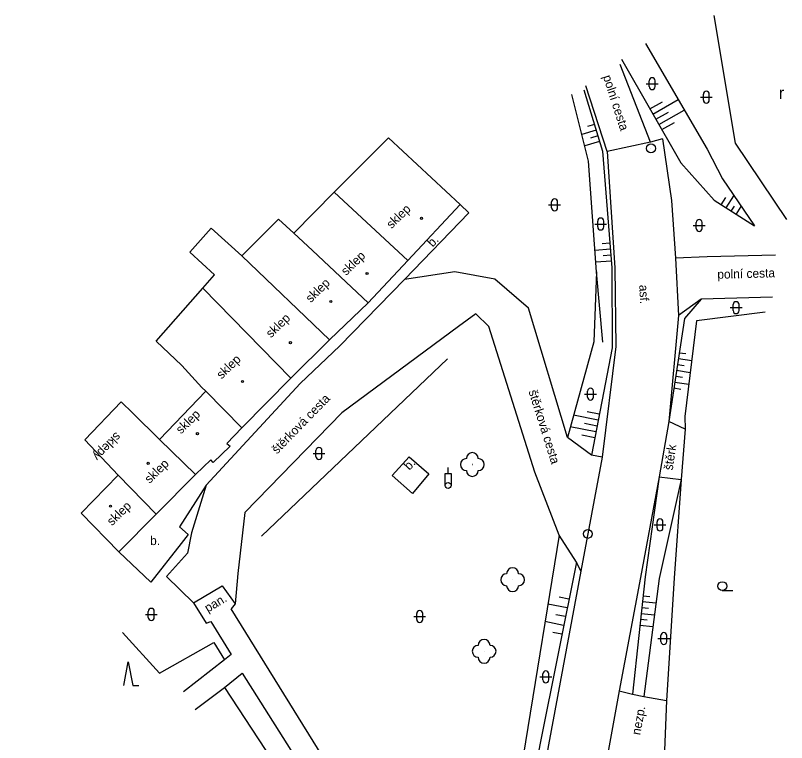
# Model space of a CAD drawing. Extents: x -577457 to -568404, y -1208466 to -1201387.
# Drawn here: x -573501.2 to -573436.5, y -1206280.1 to -1206219.1 of the extents above; entities that cross this region are included whole.
import ezdxf

# ---------------------------------------------------------------- set-up
doc = ezdxf.new("R2010")
doc.units = 0
for name, color, linetype in [('BUDOVY_MĚŘ', 7, 'Continuous'), ('BUDOVY_NEMĚŘ', 7, 'Continuous'), ('MAP_ZN_BP', 7, 'Continuous'), ('POMOC_POPIS', 7, 'Continuous'), ('ROZHRANÍ_PLOCH', 7, 'Continuous'), ('VÝŠKOPIS', 7, 'Continuous'), ('ZELEŇ', 7, 'Continuous'), ('ZN_BUDOV', 7, 'Continuous'), ('ZN_DOPLŇKOVÉ', 7, 'Continuous'), ('ZN_KULTUR', 7, 'Continuous')]:
    doc.layers.add(name, color=color, linetype=linetype)

msp = doc.modelspace()

# ---------------------------------------------------------------- linework, layer by layer
at = {"layer": 'BUDOVY_MĚŘ'}
for points in [[(-573468.29, -1206239.61), (-573463.89, -1206234.92)], [(-573471.64, -1206243.19), (-573468.29, -1206239.61)], [(-573474.87, -1206246.29), (-573471.64, -1206243.19)], [(-573474.87, -1206246.29), (-573478.13, -1206249.5), (-573482.25, -1206253.66), (-573483.5, -1206254.99), (-573483.21, -1206255.21), (-573484.64, -1206256.58), (-573484.85, -1206256.36), (-573486.14, -1206257.6)], [(-573489.42, -1206260.91), (-573486.14, -1206257.6)], [(-573492.56, -1206264.07), (-573489.42, -1206260.91)]]:
    msp.add_lwpolyline(points, dxfattribs=at)
at = {"layer": 'BUDOVY_NEMĚŘ'}
for points in [[(-573474.48, -1206233.89), (-573469.91, -1206229.32), (-573463.89, -1206234.92)], [(-573477.87, -1206237.32), (-573474.48, -1206233.89), (-573468.29, -1206239.61)], [(-573471.64, -1206243.19), (-573476.29, -1206238.77), (-573477.87, -1206237.32), (-573479.15, -1206236.14), (-573482.23, -1206239.23)], [(-573485.51, -1206241.94), (-573484.52, -1206240.82), (-573486.59, -1206238.92), (-573484.8, -1206236.92), (-573482.23, -1206239.23), (-573474.87, -1206246.29)], [(-573485.26, -1206250.6), (-573485.59, -1206250.29), (-573487.27, -1206248.45), (-573489.43, -1206246.39), (-573485.51, -1206241.94), (-573478.13, -1206249.5)], [(-573489.16, -1206254.65), (-573485.26, -1206250.6), (-573482.25, -1206253.66)], [(-573486.14, -1206257.6), (-573489.16, -1206254.65), (-573491.4, -1206252.44), (-573492.36, -1206251.49), (-573495.43, -1206254.67), (-573492.63, -1206257.63), (-573489.42, -1206260.91)], [(-573492.56, -1206264.07), (-573495.74, -1206260.84), (-573492.63, -1206257.63)]]:
    msp.add_lwpolyline(points, dxfattribs=at)
at = {"layer": 'MAP_ZN_BP'}
for centre, radius in [((-573447.88, -1206230.211), 0.375), ((-573447.88, -1206230.211), 0.0005), ((-573453.18, -1206262.571), 0.375), ((-573453.18, -1206262.571), 0.0005)]:
    msp.add_circle(centre, radius, dxfattribs=at)
at = {"layer": 'ROZHRANÍ_PLOCH'}
for points in [[(-573447.91, -1206229.69), (-573450.47, -1206223.18)], [(-573451.56, -1206230.47), (-573453.34, -1206224.95)], [(-573446.92, -1206229.42), (-573447.91, -1206229.69), (-573451.56, -1206230.47), (-573450.91, -1206240.25), (-573450.84, -1206246.84), (-573451.98, -1206256.12), (-573453.76, -1206265.7), (-573456.47, -1206280.28), (-573458.17, -1206290.06), (-573459.17, -1206303.07), (-573459.47, -1206305.67), (-573460.28, -1206308.08)], [(-573446.92, -1206229.42), (-573446.16, -1206234.59), (-573445.82, -1206239.44), (-573445.56, -1206244.25), (-573446.39, -1206253.15), (-573447.19, -1206257.77), (-573448.77, -1206266.23), (-573450.54, -1206275.76), (-573451.49, -1206280.99), (-573452.58, -1206286.42), (-573453.31, -1206291.22), (-573452.82, -1206302.89), (-573452.63, -1206304.34)], [(-573463.89, -1206234.92), (-573463.16, -1206235.63), (-573468.57, -1206241.22), (-573474.02, -1206246.79), (-573477.33, -1206249.94), (-573485.24, -1206258.47), (-573487.46, -1206261.99), (-573486.73, -1206262.62), (-573487.34, -1206263.38), (-573489.89, -1206266.62), (-573492.56, -1206264.07)], [(-573437.42, -1206239.18), (-573443.16, -1206239.32), (-573445.82, -1206239.44)], [(-573451.98, -1206256.12), (-573452.88, -1206255.96), (-573454.9, -1206254.49), (-573458.17, -1206243.62), (-573461, -1206241.18), (-573464.35, -1206240.57), (-573468.57, -1206241.22)], [(-573437.66, -1206242.7), (-573443.65, -1206242.86), (-573445.56, -1206244.25)], [(-573453.76, -1206265.7), (-573454.14, -1206264.94), (-573455.6, -1206262.69), (-573457.63, -1206257.39), (-573461.49, -1206245.16), (-573462.58, -1206244.11), (-573464.03, -1206245.17), (-573473.84, -1206252.4), (-573481.99, -1206260.79), (-573482.57, -1206265.89), (-573482.79, -1206268.44)], [(-573445.02, -1206253.79), (-573446.39, -1206253.15)], [(-573467.91, -1206259.19), (-573469.62, -1206257.68), (-573468.18, -1206256.11), (-573466.53, -1206257.54), (-573467.91, -1206259.19)], [(-573447.19, -1206257.77), (-573445.35, -1206258.02)], [(-573485.24, -1206258.47), (-573486.45, -1206262.48), (-573486.79, -1206264.2), (-573488.56, -1206266.15), (-573486.29, -1206268.36)], [(-573486.29, -1206268.36), (-573483.9, -1206266.94), (-573482.79, -1206268.44), (-573483.13, -1206268.86)], [(-573486.29, -1206268.36), (-573485.24, -1206270.06), (-573484.85, -1206269.93), (-573483.14, -1206272.69), (-573483.68, -1206273.14), (-573487.14, -1206275.82)], [(-573462.42, -1206303.4), (-573466.35, -1206296.55), (-573472.2, -1206286.52), (-573483.13, -1206268.86)], [(-573486.16, -1206277.32), (-573483.7, -1206275.48), (-573482.22, -1206274.27)], [(-573482.22, -1206274.27), (-573473.84, -1206287.49), (-573467.91, -1206297.87), (-573464.37, -1206304.19)], [(-573450.54, -1206275.76), (-573449.43, -1206276.02), (-573448.47, -1206276.22), (-573446.57, -1206276.56)]]:
    msp.add_lwpolyline(points, dxfattribs=at)
at = {"layer": 'VÝŠKOPIS'}
for points in [[(-573448.33, -1206221.42), (-573443.17, -1206230.29), (-573441.87, -1206232.78), (-573439.19, -1206236.72)], [(-573450.34, -1206222.73), (-573445.38, -1206231.43), (-573442.56, -1206234.57), (-573439.19, -1206236.72)], [(-573453.51, -1206225.3), (-573451.94, -1206230.45), (-573451.17, -1206240.25), (-573451.14, -1206246.96), (-573452.88, -1206255.96)], [(-573447.72, -1206227.33), (-573445.6, -1206226.12)], [(-573447.96, -1206226.9), (-573446.91, -1206226.29)], [(-573447.47, -1206227.77), (-573446.41, -1206227.16)], [(-573447.22, -1206228.2), (-573445.09, -1206226.99)], [(-573446.97, -1206228.63), (-573445.91, -1206228.03)], [(-573452.48, -1206228.68), (-573453.68, -1206229.04)], [(-573452.63, -1206228.2), (-573453.21, -1206228.38)], [(-573452.33, -1206229.16), (-573452.95, -1206229.34)], [(-573452.19, -1206229.63), (-573453.44, -1206230.01)], [(-573441.98, -1206234.94), (-573441.6, -1206234.34)], [(-573441.56, -1206235.21), (-573440.91, -1206234.19)], [(-573441.13, -1206235.48), (-573440.87, -1206235.06)], [(-573440.71, -1206235.75), (-573440.3, -1206235.09)], [(-573451.33, -1206238.17), (-573451.98, -1206238.22)], [(-573451.29, -1206238.67), (-573452.59, -1206238.77)], [(-573451.25, -1206239.17), (-573451.9, -1206239.22)], [(-573451.22, -1206239.67), (-573452.52, -1206239.77)], [(-573452.46, -1206240.58), (-573452.68, -1206246.46), (-573454.9, -1206254.49)], [(-573443.65, -1206242.86), (-573445.06, -1206244.48), (-573446.39, -1206253.15)], [(-573445.5, -1206247.36), (-573444.95, -1206247.44)], [(-573445.58, -1206247.85), (-573444.46, -1206248.02)], [(-573445.73, -1206248.84), (-573444.58, -1206249.02)], [(-573445.65, -1206248.35), (-573445.09, -1206248.43)], [(-573445.8, -1206249.34), (-573445.22, -1206249.42)], [(-573445.88, -1206249.83), (-573444.71, -1206250.01)], [(-573445.96, -1206250.32), (-573445.36, -1206250.42)], [(-573452.31, -1206253.03), (-573454.38, -1206252.62)], [(-573452.22, -1206252.53), (-573453.23, -1206252.34)], [(-573452.41, -1206253.52), (-573453.46, -1206253.31)], [(-573452.5, -1206254.01), (-573454.65, -1206253.59)], [(-573452.6, -1206254.5), (-573453.69, -1206254.29)], [(-573447.19, -1206257.77), (-573448.37, -1206266.17), (-573449.43, -1206276.02)], [(-573445.35, -1206258.02), (-573447.2, -1206266.32), (-573448.47, -1206276.22)], [(-573455.6, -1206262.69), (-573458.42, -1206280.02), (-573460.01, -1206289.66), (-573460.73, -1206300.51)], [(-573454.14, -1206264.94), (-573457.19, -1206280.13), (-573459.06, -1206290.02), (-573460.73, -1206300.51)], [(-573454.77, -1206268.05), (-573455.59, -1206267.89)], [(-573448.59, -1206268.25), (-573447.46, -1206268.37)], [(-573448.54, -1206267.76), (-573447.97, -1206267.82)], [(-573454.91, -1206268.79), (-573456.54, -1206268.46)], [(-573448.65, -1206268.75), (-573448.09, -1206268.81)], [(-573455.06, -1206269.52), (-573455.86, -1206269.36)], [(-573448.7, -1206269.25), (-573447.59, -1206269.37)], [(-573455.21, -1206270.26), (-573456.78, -1206269.94)], [(-573448.81, -1206270.24), (-573447.72, -1206270.36)], [(-573448.75, -1206269.74), (-573448.2, -1206269.8)], [(-573455.36, -1206271), (-573456.13, -1206270.84)]]:
    msp.add_lwpolyline(points, dxfattribs=at)
at = {"layer": 'ZELEŇ'}
for points in [[(-573442.61, -1206219.05), (-573440.81, -1206229.76), (-573436.49, -1206236.17)], [(-573492.25, -1206270.85), (-573489.14, -1206274.27), (-573484.6, -1206271.69), (-573483.68, -1206273.14)], [(-573483.7, -1206275.48), (-573469.97, -1206296.36), (-573465.15, -1206304.76), (-573468.15, -1206311.26), (-573479.17, -1206314.65), (-573501.44, -1206321.66)]]:
    msp.add_lwpolyline(points, dxfattribs=at)
for centre in [(-573462.88, -1206256.75), (-573459.5, -1206266.42), (-573461.89, -1206272.43)]:
    msp.add_circle(centre, 0.0005, dxfattribs=at)
for centre, start, end in [((-573462.88, -1206256.25), 0, 179.99999), ((-573463.38, -1206256.75), 89.99999, 269.99999), ((-573462.38, -1206256.75), 270, 89.99999), ((-573462.88, -1206257.25), 179.99999, 359.99999), ((-573459.5, -1206265.92), 0, 179.99999), ((-573460, -1206266.42), 89.99999, 269.99999), ((-573459, -1206266.42), 270, 89.99999), ((-573459.5, -1206266.92), 179.99999, 359.99999), ((-573461.89, -1206271.93), 0, 179.99999), ((-573462.39, -1206272.43), 89.99999, 269.99999), ((-573461.39, -1206272.43), 270, 89.99999), ((-573461.89, -1206272.93), 179.99999, 359.99999)]:
    msp.add_arc(centre, 0.5, start, end, dxfattribs=at)
at = {"layer": 'ZN_BUDOV'}
for centre in [(-573467.15, -1206236.08), (-573471.72, -1206240.71), (-573474.77, -1206243.06), (-573478.16, -1206246.52), (-573482.18, -1206249.78), (-573485.97, -1206254.16), (-573490.11, -1206256.65), (-573493.26, -1206260.25)]:
    msp.add_circle(centre, 0.0875, dxfattribs=at)
at = {"layer": 'ZN_DOPLŇKOVÉ'}
msp.add_line((-573464.91, -1206257.51), (-573464.91, -1206257.01), dxfattribs=at)
for points in [[(-573451.92, -1206246.49), (-573452.46, -1206240.58), (-573453.12, -1206231.29), (-573454.51, -1206225.69)], [(-573438.3, -1206243.95), (-573444.05, -1206244.68), (-573445.04, -1206252.73), (-573445.02, -1206253.79)], [(-573464.97, -1206247.89), (-573470.99, -1206253.61), (-573480.59, -1206262.75)], [(-573445.02, -1206253.79), (-573445.35, -1206258.02)], [(-573465.16, -1206258.51), (-573465.16, -1206257.51), (-573464.66, -1206257.51), (-573464.66, -1206258.51)], [(-573445.35, -1206258.02), (-573445.94, -1206266.28), (-573446.57, -1206276.56)], [(-573446.57, -1206276.56), (-573446.75, -1206280.75)]]:
    msp.add_lwpolyline(points, dxfattribs=at)
for radius in [0.25, 0.005]:
    msp.add_circle((-573464.91, -1206258.51), radius, dxfattribs=at)
at = {"layer": 'ZN_KULTUR'}
for p, q in [((-573448.28, -1206224.78), (-573447.28, -1206224.78)), ((-573448.03, -1206225.03), (-573448.03, -1206224.53)), ((-573447.53, -1206225.03), (-573447.53, -1206224.53)), ((-573443.73, -1206225.91), (-573442.73, -1206225.91)), ((-573443.48, -1206226.16), (-573443.48, -1206225.66)), ((-573442.98, -1206226.16), (-573442.98, -1206225.66)), ((-573456.47, -1206234.95), (-573455.47, -1206234.95)), ((-573456.22, -1206235.2), (-573456.22, -1206234.7)), ((-573455.72, -1206235.2), (-573455.72, -1206234.7)), ((-573452.6, -1206236.56), (-573451.6, -1206236.56)), ((-573452.35, -1206236.81), (-573452.35, -1206236.31)), ((-573451.85, -1206236.81), (-573451.85, -1206236.31)), ((-573444.08, -1206236.93), (-573444.08, -1206236.43)), ((-573443.58, -1206236.93), (-573443.58, -1206236.43)), ((-573444.33, -1206236.68), (-573443.33, -1206236.68)), ((-573441.23, -1206243.58), (-573440.23, -1206243.58)), ((-573440.98, -1206243.83), (-573440.98, -1206243.33)), ((-573440.48, -1206243.83), (-573440.48, -1206243.33)), ((-573453.46, -1206250.84), (-573452.46, -1206250.84)), ((-573453.21, -1206251.09), (-573453.21, -1206250.59)), ((-573452.71, -1206251.09), (-573452.71, -1206250.59)), ((-573476.26, -1206255.82), (-573475.26, -1206255.82)), ((-573476.01, -1206256.07), (-573476.01, -1206255.57)), ((-573475.51, -1206256.07), (-573475.51, -1206255.57)), ((-573447.62, -1206261.82), (-573446.62, -1206261.82)), ((-573447.37, -1206262.07), (-573447.37, -1206261.57)), ((-573446.87, -1206262.07), (-573446.87, -1206261.57)), ((-573441.89, -1206267.335), (-573441.015, -1206267.335)), ((-573490.34, -1206269.33), (-573489.34, -1206269.33)), ((-573490.09, -1206269.58), (-573490.09, -1206269.08)), ((-573489.59, -1206269.58), (-573489.59, -1206269.08)), ((-573467.8, -1206269.51), (-573466.8, -1206269.51)), ((-573467.55, -1206269.76), (-573467.55, -1206269.26)), ((-573467.05, -1206269.76), (-573467.05, -1206269.26)), ((-573447.3, -1206271.36), (-573446.3, -1206271.36)), ((-573447.05, -1206271.61), (-573447.05, -1206271.11)), ((-573446.55, -1206271.61), (-573446.55, -1206271.11)), ((-573457.21, -1206274.58), (-573456.21, -1206274.58)), ((-573456.96, -1206274.83), (-573456.96, -1206274.33)), ((-573456.46, -1206274.83), (-573456.46, -1206274.33))]:
    msp.add_line(p, q, dxfattribs=at)
msp.add_lwpolyline([(-573492.145, -1206275.31), (-573491.77, -1206273.31), (-573491.395, -1206275.31), (-573490.895, -1206275.31)], dxfattribs=at)
msp.add_circle((-573441.89, -1206266.96), 0.375, dxfattribs=at)
for centre, start, end in [((-573447.78, -1206224.53), 0, 179.99999), ((-573447.78, -1206225.03), 179.99999, 359.99999), ((-573443.23, -1206225.66), 0, 179.99999), ((-573443.23, -1206226.16), 179.99999, 359.99999), ((-573455.97, -1206234.7), 0, 179.99999), ((-573455.97, -1206235.2), 179.99999, 359.99999), ((-573452.1, -1206236.31), 0, 179.99999), ((-573443.83, -1206236.43), 0, 179.99999), ((-573452.1, -1206236.81), 179.99999, 359.99999), ((-573443.83, -1206236.93), 179.99999, 359.99999), ((-573440.73, -1206243.33), 0, 179.99999), ((-573440.73, -1206243.83), 179.99999, 359.99999), ((-573452.96, -1206250.59), 0, 179.99999), ((-573452.96, -1206251.09), 179.99999, 359.99999), ((-573475.76, -1206255.57), 0, 179.99999), ((-573475.76, -1206256.07), 179.99999, 359.99999), ((-573447.12, -1206261.57), 0, 179.99999), ((-573447.12, -1206262.07), 179.99999, 359.99999), ((-573489.84, -1206269.08), 0, 179.99999), ((-573489.84, -1206269.58), 179.99999, 359.99999), ((-573467.3, -1206269.26), 0, 179.99999), ((-573467.3, -1206269.76), 179.99999, 359.99999), ((-573446.8, -1206271.11), 0, 179.99999), ((-573446.8, -1206271.61), 179.99999, 359.99999), ((-573456.71, -1206274.33), 0, 179.99999), ((-573456.71, -1206274.83), 179.99999, 359.99999)]:
    msp.add_arc(centre, 0.25, start, end, dxfattribs=at)

# ---------------------------------------------------------------- texts
at = {"layer": 'POMOC_POPIS'}
for s, rotation, p in [('polní cesta', 287.87262, (-573451.92, -1206224.18)), ('sklep', 44.06, (-573469.67, -1206237)), ('b.', 45.93746, (-573466.22, -1206238.54)), ('sklep', 44.06, (-573473.48, -1206240.93)), ('polní cesta', 1.53008, (-573442.3, -1206241.16)), ('sklep', 44.06, (-573476.45, -1206243.21)), ('asf.', 273.09403, (-573448.87, -1206241.68)), ('sklep', 44.06, (-573479.79, -1206246.16)), ('sklep', 44.06, (-573483.94, -1206249.62)), ('štěrková cesta', 287.51658, (-573458.17, -1206250.61)), ('štěrková cesta', 45.8313, (-573479.28, -1206255.91)), ('sklep', 44.06, (-573487.35, -1206254.23)), ('sklepy', 225.15001, (-573492.8, -1206253.99)), ('štěrk', 81.61675, (-573446.06, -1206257.27)), ('sklep', 44.06, (-573489.98, -1206258.38)), ('b.', 47.47305, (-573468.16, -1206257.28)), ('sklep', 44.06, (-573493.14, -1206261.93)), ('pan.', 30.71632, (-573485.09, -1206269.19)), ('nezp.', 79.70479, (-573448.78, -1206279.5))]:
    msp.add_text(s, height=0.75, rotation=rotation, dxfattribs=at).set_placement(p)
msp.add_text('b.', height=0.75, dxfattribs=at).set_placement((-573489.94, -1206263.51))
at = {"layer": 'ZN_KULTUR'}
msp.add_text('r', height=1, dxfattribs=at).set_placement((-573437.138, -1206226.052))

doc.saveas('drawing.dxf')
